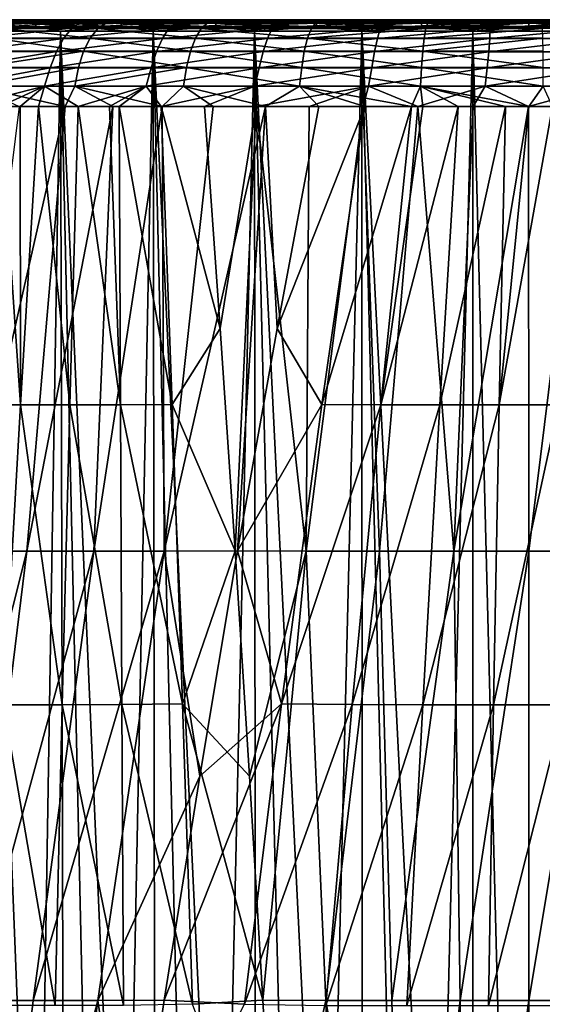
# Model space of a CAD drawing. Header units: metres. Extents: x -109 to 109, y -63 to 140.
# Tile 393 of 480: x 68 to 77, y 2 to 19. Entities that reach past the tile are written whole.
import ezdxf

# ---------------------------------------------------------------- set-up
doc = ezdxf.new("R2010")
doc.units = ezdxf.units.M
doc.layers.add('solid_502308_SW0001', color=7, linetype='CONTINUOUS')

msp = doc.modelspace()

# ---------------------------------------------------------------- linework, layer by layer
at = {"layer": 'solid_502308_SW0001'}
for points in [[(66.583809, 18.588329, -8.592429), (67.90757, 18.588329, -9.916192), (66.816185, 18.603163, -8.965125)], [(67.90757, 18.588329, 9.916192), (66.583809, 18.588329, 8.592429), (66.816154, 18.603163, 8.965094)], [(67.949837, 18.545866, -9.867415), (67.90757, 18.588329, -9.916192), (66.583809, 18.588329, -8.592429)], [(66.632584, 18.545866, -8.550164), (67.949837, 18.545866, -9.867415), (66.583809, 18.588329, -8.592429)], [(66.632584, 18.545866, 8.550164), (66.583809, 18.588329, 8.592429), (67.90757, 18.588329, 9.916192)], [(67.949837, 18.545866, 9.867415), (66.632584, 18.545866, 8.550164), (67.90757, 18.588329, 9.916192)], [(66.816154, 18.603163, 8.965094), (67.077789, 18.603163, 9.669281), (67.827438, 18.603163, 10.346956)], [(68.262962, 18.603163, 10.31022), (66.816154, 18.603163, 8.965094), (67.827438, 18.603163, 10.346956)], [(67.90757, 18.588329, 9.916192), (66.816154, 18.603163, 8.965094), (68.262962, 18.603163, 10.31022)], [(66.816185, 18.603163, -8.965125), (68.262993, 18.603163, -10.310246), (67.541763, 18.603163, -10.091909)], [(67.90757, 18.588329, -9.916192), (68.262993, 18.603163, -10.310246), (66.816185, 18.603163, -8.965125)], [(67.048759, 18.454746, -10.528946), (67.244385, 18.564886, -10.295122), (68.758186, 18.564903, -11.469317)], [(68.591171, 18.454771, -11.727497), (67.048759, 18.454746, -10.528946), (68.758186, 18.564903, -11.469317)], [(67.601196, 18.557966, 10.611369), (67.827438, 18.603163, 10.346956), (67.077789, 18.603163, 9.669281)], [(67.244385, 18.564886, -10.295122), (67.541763, 18.603163, -10.091909), (68.326775, 18.603163, -10.733518)], [(68.758186, 18.564903, -11.469317), (67.244385, 18.564886, -10.295122), (68.326775, 18.603163, -10.733518)], [(68.262993, 18.603163, -10.310246), (68.326775, 18.603163, -10.733518), (67.541763, 18.603163, -10.091909)], [(67.601196, 18.557966, 10.611369), (69.202728, 18.557182, 11.770474), (67.827438, 18.603163, 10.346956)], [(68.262962, 18.603163, 10.31022), (67.827438, 18.603163, 10.346956), (68.625679, 18.603163, 10.966669)], [(69.202728, 18.557182, 11.770474), (68.625679, 18.603163, 10.966669), (67.827438, 18.603163, 10.346956)], [(67.90757, 18.588329, -9.916192), (69.40625, 18.588329, -11.03809), (68.262993, 18.603163, -10.310246)], [(69.40625, 18.588329, 11.03809), (67.90757, 18.588329, 9.916192), (68.262962, 18.603163, 10.31022)], [(69.441147, 18.545866, -10.983794), (69.40625, 18.588329, -11.03809), (67.90757, 18.588329, -9.916192)], [(67.949837, 18.545866, -9.867415), (69.441147, 18.545866, -10.983794), (67.90757, 18.588329, -9.916192)], [(67.949837, 18.545866, 9.867415), (67.90757, 18.588329, 9.916192), (69.40625, 18.588329, 11.03809)], [(69.441147, 18.545866, 10.983794), (67.949837, 18.545866, 9.867415), (69.40625, 18.588329, 11.03809)], [(68.262962, 18.603163, 10.31022), (68.625679, 18.603163, 10.966669), (69.46817, 18.603163, 11.525026)], [(69.893784, 18.603163, 11.423991), (68.262962, 18.603163, 10.31022), (69.46817, 18.603163, 11.525026)], [(69.40625, 18.588329, 11.03809), (68.262962, 18.603163, 10.31022), (69.893784, 18.603163, 11.423991)], [(68.262993, 18.603163, -10.310246), (69.893822, 18.603163, -11.424013), (68.326775, 18.603163, -10.733518)], [(69.40625, 18.588329, -11.03809), (69.893822, 18.603163, -11.424013), (68.262993, 18.603163, -10.310246)], [(69.893822, 18.603163, -11.424013), (69.164215, 18.603163, -11.319198), (68.326775, 18.603163, -10.733518)], [(68.758186, 18.564903, -11.469317), (68.326775, 18.603163, -10.733518), (69.164215, 18.603163, -11.319198)], [(68.591171, 18.454771, -11.727497), (68.758186, 18.564903, -11.469317), (70.406799, 18.564911, -12.419875)], [(70.272804, 18.454781, -12.698579), (68.591171, 18.454771, -11.727497), (70.406799, 18.564911, -12.419875)], [(69.202728, 18.557182, 11.770474), (69.46817, 18.603163, 11.525026), (68.625679, 18.603163, 10.966669)], [(68.758186, 18.564903, -11.469317), (69.164215, 18.603163, -11.319198), (70.045952, 18.603163, -11.8427)], [(70.406799, 18.564911, -12.419875), (68.758186, 18.564903, -11.469317), (70.045952, 18.603163, -11.8427)], [(69.893822, 18.603163, -11.424013), (70.045952, 18.603163, -11.8427), (69.164215, 18.603163, -11.319198)], [(69.202728, 18.557182, 11.770474), (70.953003, 18.556675, 12.689714), (69.46817, 18.603163, 11.525026)], [(69.40625, 18.588329, -11.03809), (71.049339, 18.588329, -11.935284), (69.893822, 18.603163, -11.424013)], [(71.049339, 18.588329, 11.935284), (69.40625, 18.588329, 11.03809), (69.893784, 18.603163, 11.423991)], [(71.076149, 18.545866, -11.876575), (71.049339, 18.588329, -11.935284), (69.40625, 18.588329, -11.03809)], [(69.441147, 18.545866, -10.983794), (71.076149, 18.545866, -11.876575), (69.40625, 18.588329, -11.03809)], [(69.441147, 18.545866, 10.983794), (69.40625, 18.588329, 11.03809), (71.049339, 18.588329, 11.935284)], [(71.076149, 18.545866, 11.876575), (69.441147, 18.545866, 10.983794), (71.049339, 18.588329, 11.935284)], [(69.893784, 18.603163, 11.423991), (69.46817, 18.603163, 11.525026), (70.350281, 18.603163, 12.018908)], [(70.953003, 18.556675, 12.689714), (70.350281, 18.603163, 12.018908), (69.46817, 18.603163, 11.525026)], [(69.893784, 18.603163, 11.423991), (70.350281, 18.603163, 12.018908), (71.26712, 18.603163, 12.445502)], [(71.672501, 18.603163, 12.281901), (69.893784, 18.603163, 11.423991), (71.26712, 18.603163, 12.445502)], [(71.049339, 18.588329, 11.935284), (69.893784, 18.603163, 11.423991), (71.672501, 18.603163, 12.281901)], [(69.893822, 18.603163, -11.424013), (71.672539, 18.603163, -12.281918), (70.045952, 18.603163, -11.8427)], [(71.049339, 18.588329, -11.935284), (71.672539, 18.603163, -12.281918), (69.893822, 18.603163, -11.424013)], [(71.672539, 18.603163, -12.281918), (70.96283, 18.603163, -12.29898), (70.045952, 18.603163, -11.8427)], [(70.406799, 18.564911, -12.419875), (70.045952, 18.603163, -11.8427), (70.96283, 18.603163, -12.29898)], [(70.272804, 18.454781, -12.698579), (70.406799, 18.564911, -12.419875), (72.158401, 18.564911, -13.135589)], [(72.061409, 18.454771, -13.429237), (70.272804, 18.454781, -12.698579), (72.158401, 18.564911, -13.135589)], [(70.953003, 18.556675, 12.689714), (71.26712, 18.603163, 12.445502), (70.350281, 18.603163, 12.018908)], [(70.406799, 18.564911, -12.419875), (70.96283, 18.603163, -12.29898), (71.905968, 18.603163, -12.684161)], [(72.158401, 18.564911, -13.135589), (70.406799, 18.564911, -12.419875), (71.905968, 18.603163, -12.684161)], [(70.953003, 18.556675, 12.689714), (72.816345, 18.556459, 13.350351), (71.26712, 18.603163, 12.445502)], [(71.672539, 18.603163, -12.281918), (71.905968, 18.603163, -12.684161), (70.96283, 18.603163, -12.29898)], [(71.049339, 18.588329, -11.935284), (72.803383, 18.588329, -12.589509), (71.672539, 18.603163, -12.281918)], [(72.803383, 18.588329, 12.589509), (71.049339, 18.588329, 11.935284), (71.672501, 18.603163, 12.281901)], [(72.821571, 18.545866, -12.527583), (72.803383, 18.588329, -12.589509), (71.049339, 18.588329, -11.935284)], [(71.076149, 18.545866, -11.876575), (72.821571, 18.545866, -12.527583), (71.049339, 18.588329, -11.935284)], [(71.076149, 18.545866, 11.876575), (71.049339, 18.588329, 11.935284), (72.803383, 18.588329, 12.589509)], [(72.821571, 18.545866, 12.527583), (71.076149, 18.545866, 11.876575), (72.803383, 18.588329, 12.589509)], [(71.672501, 18.603163, 12.281901), (71.26712, 18.603163, 12.445502), (72.213348, 18.603163, 12.802282)], [(72.816345, 18.556459, 13.350351), (72.213348, 18.603163, 12.802282), (71.26712, 18.603163, 12.445502)], [(71.672501, 18.603163, 12.281901), (72.213348, 18.603163, 12.802282), (73.183281, 18.603163, 13.087152)], [(73.559761, 18.603163, 12.864867), (71.672501, 18.603163, 12.281901), (73.183281, 18.603163, 13.087152)], [(72.803383, 18.588329, 12.589509), (71.672501, 18.603163, 12.281901), (73.559761, 18.603163, 12.864867)], [(71.672539, 18.603163, -12.281918), (73.559799, 18.603163, -12.864878), (71.905968, 18.603163, -12.684161)], [(72.803383, 18.588329, -12.589509), (73.559799, 18.603163, -12.864878), (71.672539, 18.603163, -12.281918)], [(73.559799, 18.603163, -12.864878), (72.868202, 18.603163, -12.995745), (71.905968, 18.603163, -12.684161)], [(72.158401, 18.564911, -13.135589), (71.905968, 18.603163, -12.684161), (72.868202, 18.603163, -12.995745)], [(72.061409, 18.454771, -13.429237), (72.158401, 18.564911, -13.135589), (73.982574, 18.564898, -13.604365)], [(73.925621, 18.454741, -13.907838), (72.061409, 18.454771, -13.429237), (73.982574, 18.564898, -13.604365)], [(72.158401, 18.564911, -13.135589), (72.868202, 18.603163, -12.995745), (73.842888, 18.603163, -13.232217)], [(73.982574, 18.564898, -13.604365), (72.158401, 18.564911, -13.135589), (73.842888, 18.603163, -13.232217)], [(72.816345, 18.556459, 13.350351), (73.183281, 18.603163, 13.087152), (72.213348, 18.603163, 12.802282)], [(72.803383, 18.588329, -12.589509), (74.63269, 18.588329, -12.98745), (73.559799, 18.603163, -12.864878)], [(74.63269, 18.588329, 12.98745), (72.803383, 18.588329, 12.589509), (73.559761, 18.603163, 12.864867)], [(74.641869, 18.545866, -12.923566), (74.63269, 18.588329, -12.98745), (72.803383, 18.588329, -12.589509)], [(72.821571, 18.545866, -12.527583), (74.641869, 18.545866, -12.923566), (72.803383, 18.588329, -12.589509)], [(72.821571, 18.545866, 12.527583), (72.803383, 18.588329, 12.589509), (74.63269, 18.588329, 12.98745)], [(72.816345, 18.556459, 13.350351), (74.754784, 18.556536, 13.738917), (73.183281, 18.603163, 13.087152)], [(74.641869, 18.545866, 12.923566), (72.821571, 18.545866, 12.527583), (74.63269, 18.588329, 12.98745)], [(73.559799, 18.603163, -12.864878), (73.842888, 18.603163, -13.232217), (72.868202, 18.603163, -12.995745)], [(73.559761, 18.603163, 12.864867), (73.183281, 18.603163, 13.087152), (74.171532, 18.603163, 13.298606)], [(74.754784, 18.556536, 13.738917), (74.171532, 18.603163, 13.298606), (73.183281, 18.603163, 13.087152)], [(73.559761, 18.603163, 12.864867), (74.171532, 18.603163, 13.298606), (75.172935, 18.603163, 13.435557)], [(75.512589, 18.603163, 13.159581), (73.559761, 18.603163, 12.864867), (75.172935, 18.603163, 13.435557)], [(74.63269, 18.588329, 12.98745), (73.559761, 18.603163, 12.864867), (75.512589, 18.603163, 13.159581)], [(73.559799, 18.603163, -12.864878), (75.512634, 18.603163, -13.159584), (73.842888, 18.603163, -13.232217)], [(74.63269, 18.588329, -12.98745), (75.512634, 18.603163, -13.159584), (73.559799, 18.603163, -12.864878)], [(75.512634, 18.603163, -13.159584), (74.824471, 18.603163, -13.393541), (73.842888, 18.603163, -13.232217)], [(73.982574, 18.564898, -13.604365), (73.842888, 18.603163, -13.232217), (74.824471, 18.603163, -13.393541)], [(73.925621, 18.454741, -13.907838), (73.982574, 18.564898, -13.604365), (75.848015, 18.564878, -13.817645)], [(75.833069, 18.454697, -14.126729), (73.925621, 18.454741, -13.907838), (75.848015, 18.564878, -13.817645)], [(73.982574, 18.564898, -13.604365), (74.824471, 18.603163, -13.393541), (75.812614, 18.603163, -13.480037)], [(75.848015, 18.564878, -13.817645), (73.982574, 18.564898, -13.604365), (75.812614, 18.603163, -13.480037)], [(74.754784, 18.556536, 13.738917), (75.172935, 18.603163, 13.435557), (74.171532, 18.603163, 13.298606)], [(74.63269, 18.588329, -12.98745), (76.5, 18.588329, -13.121002), (75.512634, 18.603163, -13.159584)], [(76.5, 18.588329, 13.121002), (74.63269, 18.588329, 12.98745), (75.512589, 18.603163, 13.159581)], [(76.5, 18.545866, -13.056461), (76.5, 18.588329, -13.121002), (74.63269, 18.588329, -12.98745)], [(74.641869, 18.545866, -12.923566), (76.5, 18.545866, -13.056461), (74.63269, 18.588329, -12.98745)], [(74.641869, 18.545866, 12.923566), (74.63269, 18.588329, 12.98745), (76.5, 18.588329, 13.121002)], [(76.5, 18.545866, 13.056461), (74.641869, 18.545866, 12.923566), (76.5, 18.588329, 13.121002)], [(74.754784, 18.556536, 13.738917), (76.728806, 18.556904, 13.847492), (75.172935, 18.603163, 13.435557)], [(75.512634, 18.603163, -13.159584), (75.812614, 18.603163, -13.480037), (74.824471, 18.603163, -13.393541)], [(75.512589, 18.603163, 13.159581), (75.172935, 18.603163, 13.435557), (76.182373, 18.603163, 13.497218)], [(76.728806, 18.556904, 13.847492), (76.182373, 18.603163, 13.497218), (75.172935, 18.603163, 13.435557)], [(75.512589, 18.603163, 13.159581), (76.182373, 18.603163, 13.497218), (77.194199, 18.603163, 13.48313)], [(77.487366, 18.603163, 13.159584), (75.512589, 18.603163, 13.159581), (77.194199, 18.603163, 13.48313)], [(76.5, 18.588329, 13.121002), (75.512589, 18.603163, 13.159581), (77.487366, 18.603163, 13.159584)], [(75.512634, 18.603163, -13.159584), (77.487411, 18.603163, -13.159581), (75.812614, 18.603163, -13.480037)], [(76.5, 18.588329, -13.121002), (77.487411, 18.603163, -13.159581), (75.512634, 18.603163, -13.159584)], [(77.487411, 18.603163, -13.159581), (76.807983, 18.603163, -13.491755), (75.812614, 18.603163, -13.480037)], [(75.848015, 18.564878, -13.817645), (75.812614, 18.603163, -13.480037), (76.807983, 18.603163, -13.491755)], [(75.833069, 18.454697, -14.126729), (75.848015, 18.564878, -13.817645), (77.722458, 18.564856, -13.772968)], [(77.750412, 18.454645, -14.083636), (75.833069, 18.454697, -14.126729), (77.722458, 18.564856, -13.772968)], [(77.722458, 18.564856, -13.772968), (75.848015, 18.564878, -13.817645), (76.807983, 18.603163, -13.491755)], [(76.728806, 18.556904, 13.847492), (77.194199, 18.603163, 13.48313), (76.182373, 18.603163, 13.497218)], [(76.5, 18.588329, -13.121002), (78.36731, 18.588329, -12.98745), (77.487411, 18.603163, -13.159581)], [(78.36731, 18.588329, 12.98745), (76.5, 18.588329, 13.121002), (77.487366, 18.603163, 13.159584)], [(78.358131, 18.545866, -12.923566), (78.36731, 18.588329, -12.98745), (76.5, 18.588329, -13.121002)], [(76.5, 18.545866, -13.056461), (78.358131, 18.545866, -12.923566), (76.5, 18.588329, -13.121002)], [(76.5, 18.545866, 13.056461), (76.5, 18.588329, 13.121002), (78.36731, 18.588329, 12.98745)], [(78.358131, 18.545866, 12.923566), (76.5, 18.545866, 13.056461), (78.36731, 18.588329, 12.98745)], [(76.728806, 18.556904, 13.847492), (78.698181, 18.557556, 13.673859), (77.194199, 18.603163, 13.48313)], [(67.978409, 18.482111, -9.83444), (67.949837, 18.545866, -9.867415), (66.632584, 18.545866, -8.550164)], [(66.665558, 18.482111, -8.521591), (67.978409, 18.482111, -9.83444), (66.632584, 18.545866, -8.550164)], [(66.665558, 18.482111, 8.521591), (66.632584, 18.545866, 8.550164), (67.949837, 18.545866, 9.867415)], [(67.978409, 18.482111, 9.83444), (66.665558, 18.482111, 8.521591), (67.949837, 18.545866, 9.867415)], [(67.978409, 18.482111, 9.83444), (66.972801, 18.406652, 8.839946), (66.665558, 18.482111, 8.521591)], [(66.665558, 18.482111, -8.521591), (66.972801, 18.406652, -8.839946), (67.978409, 18.482111, -9.83444)], [(66.882996, 18.28059, -10.728539), (67.048759, 18.454746, -10.528946), (68.591171, 18.454771, -11.727497)], [(68.449387, 18.280617, -11.949343), (66.882996, 18.28059, -10.728539), (68.591171, 18.454771, -11.727497)], [(67.978409, 18.482111, 9.83444), (68.396744, 18.406652, 10.161165), (66.972801, 18.406652, 8.839946)], [(67.978409, 18.482111, -9.83444), (66.972801, 18.406652, -8.839946), (68.396744, 18.406652, -10.161165)], [(67.777061, -19.434383, 8.72294), (66.972801, 18.406652, 8.839946), (68.396744, 18.406652, 10.161165)], [(67.777061, -19.434383, 8.72294), (67.119553, -19.434383, 8.011657), (66.972801, 18.406652, 8.839946)], [(68.488342, -19.434383, -9.380445), (68.396744, 18.406652, -10.161165), (66.972801, 18.406652, -8.839946)], [(67.777061, -19.434383, -8.72294), (68.488342, -19.434383, -9.380445), (66.972801, 18.406652, -8.839946)], [(67.119553, -19.434383, -8.011657), (67.777061, -19.434383, -8.72294), (66.972801, 18.406652, -8.839946)], [(67.241684, 18.285643, 11.030083), (68.9086, 18.284838, 12.237332), (67.406464, 18.453659, 10.838392)], [(67.406464, 18.453659, 10.838392), (69.043442, 18.452869, 12.023545), (67.601196, 18.557966, 10.611369)], [(68.9086, 18.284838, 12.237332), (69.043442, 18.452869, 12.023545), (67.406464, 18.453659, 10.838392)], [(69.043442, 18.452869, 12.023545), (69.202728, 18.557182, 11.770474), (67.601196, 18.557966, 10.611369)], [(68.488342, -19.434383, 9.380445), (67.777061, -19.434383, 8.72294), (68.396744, 18.406652, 10.161165)], [(69.464729, 18.482111, -10.947089), (69.441147, 18.545866, -10.983794), (67.949837, 18.545866, -9.867415)], [(67.978409, 18.482111, -9.83444), (69.464729, 18.482111, -10.947089), (67.949837, 18.545866, -9.867415)], [(67.978409, 18.482111, 9.83444), (67.949837, 18.545866, 9.867415), (69.441147, 18.545866, 10.983794)], [(69.464729, 18.482111, 10.947089), (67.978409, 18.482111, 9.83444), (69.441147, 18.545866, 10.983794)], [(69.464729, 18.482111, 10.947089), (68.396744, 18.406652, 10.161165), (67.978409, 18.482111, 9.83444)], [(67.978409, 18.482111, -9.83444), (68.396744, 18.406652, -10.161165), (69.464729, 18.482111, -10.947089)], [(69.464729, 18.482111, 10.947089), (70.001694, 18.406652, 11.255402), (68.396744, 18.406652, 10.161165)], [(69.464729, 18.482111, -10.947089), (68.396744, 18.406652, -10.161165), (70.001694, 18.406652, -11.255402)], [(69.249023, -19.434383, 9.980115), (68.396744, 18.406652, 10.161165), (70.001694, 18.406652, 11.255402)], [(69.249023, -19.434383, 9.980115), (68.488342, -19.434383, 9.380445), (68.396744, 18.406652, 10.161165)], [(70.054405, -19.434383, -10.518255), (70.001694, 18.406652, -11.255402), (68.396744, 18.406652, -10.161165)], [(69.249023, -19.434383, -9.980115), (70.054405, -19.434383, -10.518255), (68.396744, 18.406652, -10.161165)], [(68.488342, -19.434383, -9.380445), (69.249023, -19.434383, -9.980115), (68.396744, 18.406652, -10.161165)], [(68.449387, 18.280617, -11.949343), (68.591171, 18.454771, -11.727497), (70.272804, 18.454781, -12.698579)], [(70.159081, 18.280624, -12.939363), (68.449387, 18.280617, -11.949343), (70.272804, 18.454781, -12.698579)], [(68.9086, 18.284838, 12.237332), (70.730606, 18.284325, 13.194608), (69.043442, 18.452869, 12.023545)], [(69.043442, 18.452869, 12.023545), (70.832588, 18.452366, 12.963351), (69.202728, 18.557182, 11.770474)], [(70.730606, 18.284325, 13.194608), (70.832588, 18.452366, 12.963351), (69.043442, 18.452869, 12.023545)], [(70.832588, 18.452366, 12.963351), (70.953003, 18.556675, 12.689714), (69.202728, 18.557182, 11.770474)], [(70.054405, -19.434383, 10.518255), (69.249023, -19.434383, 9.980115), (70.001694, 18.406652, 11.255402)], [(71.094276, 18.482111, -11.836886), (71.076149, 18.545866, -11.876575), (69.441147, 18.545866, -10.983794)], [(69.464729, 18.482111, -10.947089), (71.094276, 18.482111, -11.836886), (69.441147, 18.545866, -10.983794)], [(69.464729, 18.482111, 10.947089), (69.441147, 18.545866, 10.983794), (71.076149, 18.545866, 11.876575)], [(71.094276, 18.482111, 11.836886), (69.464729, 18.482111, 10.947089), (71.076149, 18.545866, 11.876575)], [(71.094276, 18.482111, 11.836886), (70.001694, 18.406652, 11.255402), (69.464729, 18.482111, 10.947089)], [(69.464729, 18.482111, -10.947089), (70.001694, 18.406652, -11.255402), (71.094276, 18.482111, -11.836886)], [(71.094276, 18.482111, 11.836886), (71.751801, 18.406652, 12.098211), (70.001694, 18.406652, 11.255402)], [(71.094276, 18.482111, -11.836886), (70.001694, 18.406652, -11.255402), (71.751801, 18.406652, -12.098211)], [(70.899529, -19.434383, 10.991547), (70.001694, 18.406652, 11.255402), (71.751801, 18.406652, 12.098211)], [(70.899529, -19.434383, 10.991547), (70.054405, -19.434383, 10.518255), (70.001694, 18.406652, 11.255402)], [(71.779175, -19.434383, -11.397071), (71.751801, 18.406652, -12.098211), (70.001694, 18.406652, -11.255402)], [(70.899529, -19.434383, -10.991547), (71.779175, -19.434383, -11.397071), (70.001694, 18.406652, -11.255402)], [(70.054405, -19.434383, -10.518255), (70.899529, -19.434383, -10.991547), (70.001694, 18.406652, -11.255402)], [(70.159081, 18.280624, -12.939363), (70.272804, 18.454781, -12.698579), (72.061409, 18.454771, -13.429237)], [(71.979538, 18.280602, -13.683984), (70.159081, 18.280624, -12.939363), (72.061409, 18.454771, -13.429237)], [(70.730606, 18.284325, 13.194608), (72.670471, 18.284113, 13.882354), (70.832588, 18.452366, 12.963351)], [(70.832588, 18.452366, 12.963351), (72.737396, 18.452156, 13.638634), (70.953003, 18.556675, 12.689714)], [(72.670471, 18.284113, 13.882354), (72.737396, 18.452156, 13.638634), (70.832588, 18.452366, 12.963351)], [(71.779175, -19.434383, 11.397071), (70.899529, -19.434383, 10.991547), (71.751801, 18.406652, 12.098211)], [(72.737396, 18.452156, 13.638634), (72.816345, 18.556459, 13.350351), (70.953003, 18.556675, 12.689714)], [(72.833862, 18.482111, -12.485719), (72.821571, 18.545866, -12.527583), (71.076149, 18.545866, -11.876575)], [(71.094276, 18.482111, -11.836886), (72.833862, 18.482111, -12.485719), (71.076149, 18.545866, -11.876575)], [(71.094276, 18.482111, 11.836886), (71.076149, 18.545866, 11.876575), (72.821571, 18.545866, 12.527583)], [(72.833862, 18.482111, 12.485719), (71.094276, 18.482111, 11.836886), (72.821571, 18.545866, 12.527583)], [(72.833862, 18.482111, 12.485719), (71.751801, 18.406652, 12.098211), (71.094276, 18.482111, 11.836886)], [(71.094276, 18.482111, -11.836886), (71.751801, 18.406652, -12.098211), (72.833862, 18.482111, -12.485719)], [(72.833862, 18.482111, 12.485719), (73.607979, 18.406652, 12.670766), (71.751801, 18.406652, 12.098211)], [(72.833862, 18.482111, -12.485719), (71.751801, 18.406652, -12.098211), (73.607979, 18.406652, -12.670766)], [(72.687935, -19.434383, 11.732329), (71.751801, 18.406652, 12.098211), (73.607979, 18.406652, 12.670766)], [(72.687935, -19.434383, 11.732329), (71.779175, -19.434383, 11.397071), (71.751801, 18.406652, 12.098211)], [(73.620193, -19.434383, -11.995254), (73.607979, 18.406652, -12.670766), (71.751801, 18.406652, -12.098211)], [(72.687935, -19.434383, -11.732329), (73.620193, -19.434383, -11.995254), (71.751801, 18.406652, -12.098211)], [(71.779175, -19.434383, -11.397071), (72.687935, -19.434383, -11.732329), (71.751801, 18.406652, -12.098211)], [(71.979538, 18.280602, -13.683984), (72.061409, 18.454771, -13.429237), (73.925621, 18.454741, -13.907838)], [(73.878487, 18.280552, -14.172035), (71.979538, 18.280602, -13.683984), (73.925621, 18.454741, -13.907838)], [(72.670471, 18.284113, 13.882354), (74.718979, 18.45225, 14.035611), (72.737396, 18.452156, 13.638634)], [(72.670471, 18.284113, 13.882354), (74.688568, 18.284206, 14.286521), (74.718979, 18.45225, 14.035611)], [(73.620193, -19.434383, 11.995254), (72.687935, -19.434383, 11.732329), (73.607979, 18.406652, 12.670766)], [(72.737396, 18.452156, 13.638634), (74.754784, 18.556536, 13.738917), (72.816345, 18.556459, 13.350351)], [(72.737396, 18.452156, 13.638634), (74.718979, 18.45225, 14.035611), (74.754784, 18.556536, 13.738917)], [(74.648079, 18.482111, -12.880378), (74.641869, 18.545866, -12.923566), (72.821571, 18.545866, -12.527583)], [(72.833862, 18.482111, -12.485719), (74.648079, 18.482111, -12.880378), (72.821571, 18.545866, -12.527583)], [(72.833862, 18.482111, 12.485719), (72.821571, 18.545866, 12.527583), (74.641869, 18.545866, 12.923566)], [(74.648079, 18.482111, 12.880378), (72.833862, 18.482111, 12.485719), (74.641869, 18.545866, 12.923566)], [(74.648079, 18.482111, 12.880378), (73.607979, 18.406652, 12.670766), (72.833862, 18.482111, 12.485719)], [(72.833862, 18.482111, -12.485719), (73.607979, 18.406652, -12.670766), (74.648079, 18.482111, -12.880378)], [(74.648079, 18.482111, 12.880378), (75.528763, 18.406652, 12.960278), (73.607979, 18.406652, 12.670766)], [(74.648079, 18.482111, -12.880378), (73.607979, 18.406652, -12.670766), (75.528763, 18.406652, -12.960278)], [(74.570206, -19.434383, 12.184223), (73.607979, 18.406652, 12.670766), (75.528763, 18.406652, 12.960278)], [(74.570206, -19.434383, 12.184223), (73.620193, -19.434383, 11.995254), (73.607979, 18.406652, 12.670766)], [(75.53212, -19.434383, -12.298073), (75.528763, 18.406652, -12.960278), (73.607979, 18.406652, -12.670766)], [(74.570206, -19.434383, -12.184223), (75.53212, -19.434383, -12.298073), (73.607979, 18.406652, -12.670766)], [(73.620193, -19.434383, -11.995254), (74.570206, -19.434383, -12.184223), (73.607979, 18.406652, -12.670766)], [(73.878487, 18.280552, -14.172035), (73.925621, 18.454741, -13.907838), (75.833069, 18.454697, -14.126729)], [(75.822571, 18.280481, -14.396778), (73.878487, 18.280552, -14.172035), (75.833069, 18.454697, -14.126729)], [(75.53212, -19.434383, 12.298073), (74.570206, -19.434383, 12.184223), (75.528763, 18.406652, 12.960278)], [(76.5, 18.482111, -13.01283), (76.5, 18.545866, -13.056461), (74.641869, 18.545866, -12.923566)], [(74.648079, 18.482111, -12.880378), (76.5, 18.482111, -13.01283), (74.641869, 18.545866, -12.923566)], [(74.648079, 18.482111, 12.880378), (74.641869, 18.545866, 12.923566), (76.5, 18.545866, 13.056461)], [(76.5, 18.482111, 13.01283), (74.648079, 18.482111, 12.880378), (76.5, 18.545866, 13.056461)], [(76.5, 18.482111, 13.01283), (75.528763, 18.406652, 12.960278), (74.648079, 18.482111, 12.880378)], [(74.648079, 18.482111, -12.880378), (75.528763, 18.406652, -12.960278), (76.5, 18.482111, -13.01283)], [(74.688568, 18.284206, 14.286521), (76.736916, 18.452639, 14.146181), (74.718979, 18.45225, 14.035611)], [(74.688568, 18.284206, 14.286521), (76.743668, 18.284603, 14.39885), (76.736916, 18.452639, 14.146181)], [(74.718979, 18.45225, 14.035611), (76.728806, 18.556904, 13.847492), (74.754784, 18.556536, 13.738917)], [(74.718979, 18.45225, 14.035611), (76.736916, 18.452639, 14.146181), (76.728806, 18.556904, 13.847492)], [(76.5, 18.482111, 13.01283), (77.471237, 18.406652, 12.960278), (75.528763, 18.406652, 12.960278)], [(76.5, 18.482111, -13.01283), (75.528763, 18.406652, -12.960278), (77.471237, 18.406652, -12.960278)], [(76.5, -19.434383, 12.336101), (75.528763, 18.406652, 12.960278), (77.471237, 18.406652, 12.960278)], [(76.5, -19.434383, 12.336101), (75.53212, -19.434383, 12.298073), (75.528763, 18.406652, 12.960278)], [(76.5, -19.434383, -12.336101), (77.471237, 18.406652, -12.960278), (75.528763, 18.406652, -12.960278)], [(75.53212, -19.434383, -12.298073), (76.5, -19.434383, -12.336101), (75.528763, 18.406652, -12.960278)], [(75.822571, 18.280481, -14.396778), (75.833069, 18.454697, -14.126729), (77.750412, 18.454645, -14.083636)], [(77.777466, 18.280401, -14.35612), (75.822571, 18.280481, -14.396778), (77.750412, 18.454645, -14.083636)], [(78.351921, 18.482111, -12.880378), (78.358131, 18.545866, -12.923566), (76.5, 18.545866, -13.056461)], [(76.5, 18.482111, -13.01283), (78.351921, 18.482111, -12.880378), (76.5, 18.545866, -13.056461)], [(76.5, 18.482111, 13.01283), (76.5, 18.545866, 13.056461), (78.358131, 18.545866, 12.923566)], [(78.351921, 18.482111, 12.880378), (76.5, 18.482111, 13.01283), (78.358131, 18.545866, 12.923566)], [(78.351921, 18.482111, 12.880378), (77.471237, 18.406652, 12.960278), (76.5, 18.482111, 13.01283)], [(76.5, 18.482111, -13.01283), (77.471237, 18.406652, -12.960278), (78.351921, 18.482111, -12.880378)], [(77.46788, -19.434383, 12.298073), (76.5, -19.434383, 12.336101), (77.471237, 18.406652, 12.960278)], [(76.5, -19.434383, -12.336101), (77.46788, -19.434383, -12.298073), (77.471237, 18.406652, -12.960278)], [(76.736916, 18.452639, 14.146181), (78.698181, 18.557556, 13.673859), (76.728806, 18.556904, 13.847492)], [(66.741905, 18.050264, -10.88889), (66.882996, 18.28059, -10.728539), (68.449387, 18.280617, -11.949343)], [(68.326668, 18.050293, -12.127589), (66.741905, 18.050264, -10.88889), (68.449387, 18.280617, -11.949343)], [(67.106003, 18.059288, 11.188848), (68.797455, 18.05847, 12.414126), (67.241684, 18.285643, 11.030083)], [(68.797455, 18.05847, 12.414126), (68.9086, 18.284838, 12.237332), (67.241684, 18.285643, 11.030083)], [(68.326668, 18.050293, -12.127589), (68.449387, 18.280617, -11.949343), (70.159081, 18.280624, -12.939363)], [(70.058487, 18.050295, -13.13313), (68.326668, 18.050293, -12.127589), (70.159081, 18.280624, -12.939363)], [(68.797455, 18.05847, 12.414126), (70.646355, 18.057949, 13.385676), (68.9086, 18.284838, 12.237332)], [(70.646355, 18.057949, 13.385676), (70.730606, 18.284325, 13.194608), (68.9086, 18.284838, 12.237332)], [(70.058487, 18.050295, -13.13313), (70.159081, 18.280624, -12.939363), (71.979538, 18.280602, -13.683984)], [(71.904617, 18.050261, -13.889198), (70.058487, 18.050295, -13.13313), (71.979538, 18.280602, -13.683984)], [(70.646355, 18.057949, 13.385676), (72.614906, 18.057734, 14.083639), (70.730606, 18.284325, 13.194608)], [(72.614906, 18.057734, 14.083639), (72.670471, 18.284113, 13.882354), (70.730606, 18.284325, 13.194608)], [(71.904617, 18.050261, -13.889198), (71.979538, 18.280602, -13.683984), (73.878487, 18.280552, -14.172035)], [(73.832016, 18.05019, -14.38509), (71.904617, 18.050261, -13.889198), (73.878487, 18.280552, -14.172035)], [(72.614906, 18.057734, 14.083639), (74.662865, 18.057829, 14.493749), (72.670471, 18.284113, 13.882354)], [(74.662865, 18.057829, 14.493749), (74.688568, 18.284206, 14.286521), (72.670471, 18.284113, 13.882354)], [(73.832016, 18.05019, -14.38509), (73.878487, 18.280552, -14.172035), (75.822571, 18.280481, -14.396778)], [(75.806473, 18.050097, -14.614968), (73.832016, 18.05019, -14.38509), (75.822571, 18.280481, -14.396778)], [(74.662865, 18.057829, 14.493749), (76.743668, 18.284603, 14.39885), (74.688568, 18.284206, 14.286521)], [(74.662865, 18.057829, 14.493749), (76.748375, 18.058233, 14.607622), (76.743668, 18.284603, 14.39885)], [(75.806473, 18.050097, -14.614968), (75.822571, 18.280481, -14.396778), (77.777466, 18.280401, -14.35612)], [(77.79274, 18.049994, -14.5769), (75.806473, 18.050097, -14.614968), (77.777466, 18.280401, -14.35612)], [(66.998222, 17.779821, 11.317679), (68.797455, 18.05847, 12.414126), (67.106003, 18.059288, 11.188848)], [(66.998222, 17.779821, 11.317679), (68.708946, 17.778996, 12.556868), (68.797455, 18.05847, 12.414126)], [(68.708946, 17.778996, 12.556868), (70.578888, 17.778469, 13.539474), (68.797455, 18.05847, 12.414126)], [(70.578888, 17.778469, 13.539474), (70.646355, 18.057949, 13.385676), (68.797455, 18.05847, 12.414126)], [(70.578888, 17.778469, 13.539474), (72.569824, 17.778252, 14.245417), (70.646355, 18.057949, 13.385676)], [(72.569824, 17.778252, 14.245417), (72.614906, 18.057734, 14.083639), (70.646355, 18.057949, 13.385676)], [(72.569824, 17.778252, 14.245417), (74.641075, 17.778347, 14.660273), (72.614906, 18.057734, 14.083639)], [(74.641075, 17.778347, 14.660273), (74.662865, 18.057829, 14.493749), (72.614906, 18.057734, 14.083639)], [(74.641075, 17.778347, 14.660273), (76.750313, 17.778755, 14.775564), (74.662865, 18.057829, 14.493749)], [(76.750313, 17.778755, 14.775564), (76.748375, 18.058233, 14.607622), (74.662865, 18.057829, 14.493749)], [(66.620926, 17.771629, -11.007102), (66.741905, 18.050264, -10.88889), (68.326668, 18.050293, -12.127589)], [(68.218201, 17.771658, -12.259042), (66.620926, 17.771629, -11.007102), (68.326668, 18.050293, -12.127589)], [(68.218201, 17.771658, -12.259042), (68.326668, 18.050293, -12.127589), (70.058487, 18.050295, -13.13313)], [(69.966019, 17.771662, -13.276481), (68.218201, 17.771658, -12.259042), (70.058487, 18.050295, -13.13313)], [(69.966019, 17.771662, -13.276481), (70.058487, 18.050295, -13.13313), (71.904617, 18.050261, -13.889198)], [(71.831535, 17.771622, -14.041334), (69.966019, 17.771662, -13.276481), (71.904617, 18.050261, -13.889198)], [(71.831535, 17.771622, -14.041334), (71.904617, 18.050261, -13.889198), (73.832016, 18.05019, -14.38509)], [(73.781059, 17.771542, -14.543363), (71.831535, 17.771622, -14.041334), (73.832016, 18.05019, -14.38509)], [(73.781059, 17.771542, -14.543363), (73.832016, 18.05019, -14.38509), (75.806473, 18.050097, -14.614968)], [(75.779617, 17.771435, -14.777605), (73.781059, 17.771542, -14.543363), (75.806473, 18.050097, -14.614968)], [(75.779617, 17.771435, -14.777605), (75.806473, 18.050097, -14.614968), (77.79274, 18.049994, -14.5769)], [(77.791168, 17.771318, -14.742243), (75.779617, 17.771435, -14.777605), (77.79274, 18.049994, -14.5769)], [(68.218201, 17.771658, -12.259042), (68.120522, 17.452595, -12.344537), (66.51606, 17.452543, -11.082386)], [(68.218201, 17.771658, -12.259042), (66.51606, 17.452543, -11.082386), (66.620926, 17.771629, -11.007102)], [(66.917076, 17.452475, 11.4195), (68.708946, 17.778996, 12.556868), (66.998222, 17.779821, 11.317679)], [(66.917076, 17.452475, 11.4195), (68.641991, 17.451643, 12.668477), (68.708946, 17.778996, 12.556868)], [(69.966019, 17.771662, -13.276481), (69.878868, 17.452616, -13.37166), (68.120522, 17.452595, -12.344537)], [(69.966019, 17.771662, -13.276481), (68.120522, 17.452595, -12.344537), (68.218201, 17.771658, -12.259042)], [(68.641991, 17.451643, 12.668477), (70.578888, 17.778469, 13.539474), (68.708946, 17.778996, 12.556868)], [(68.641991, 17.451643, 12.668477), (70.527275, 17.451111, 13.658929), (70.578888, 17.778469, 13.539474)], [(71.831535, 17.771622, -14.041334), (69.878868, 17.452616, -13.37166), (69.966019, 17.771662, -13.276481)], [(71.831535, 17.771622, -14.041334), (71.758255, 17.452587, -14.14388), (69.878868, 17.452616, -13.37166)], [(70.527275, 17.451111, 13.658929), (72.534447, 17.450891, 14.370641), (70.578888, 17.778469, 13.539474)], [(72.534447, 17.450891, 14.370641), (72.569824, 17.778252, 14.245417), (70.578888, 17.778469, 13.539474)], [(73.781059, 17.771542, -14.543363), (71.758255, 17.452587, -14.14388), (71.831535, 17.771622, -14.041334)], [(73.781059, 17.771542, -14.543363), (73.724426, 17.452513, -14.651384), (71.758255, 17.452587, -14.14388)], [(72.534447, 17.450891, 14.370641), (74.622551, 17.450987, 14.789091), (72.569824, 17.778252, 14.245417)], [(74.622551, 17.450987, 14.789091), (74.641075, 17.778347, 14.660273), (72.569824, 17.778252, 14.245417)], [(75.779617, 17.771435, -14.777605), (73.724426, 17.452513, -14.651384), (73.781059, 17.771542, -14.543363)], [(75.779617, 17.771435, -14.777605), (75.741737, 17.452408, -14.890049), (73.724426, 17.452513, -14.651384)], [(74.622551, 17.450987, 14.789091), (76.748978, 17.451399, 14.905739), (74.641075, 17.778347, 14.660273)], [(76.748978, 17.451399, 14.905739), (76.750313, 17.778755, 14.775564), (74.641075, 17.778347, 14.660273)], [(77.791168, 17.771318, -14.742243), (75.741737, 17.452408, -14.890049), (75.779617, 17.771435, -14.777605)], [(77.791168, 17.771318, -14.742243), (77.773407, 17.452295, -14.858129), (75.741737, 17.452408, -14.890049)], [(66.51606, 17.452543, -11.082386), (68.120522, 17.452595, -12.344537), (66.720886, 17.103163, -11.374054)], [(68.120522, 17.452595, -12.344537), (67.354408, 17.103163, -11.889407), (66.720886, 17.103163, -11.374054)], [(66.917076, 17.452475, 11.4195), (67.683891, 17.102385, 12.134323), (68.476288, 17.102396, 12.672164)], [(66.917076, 17.452475, 11.4195), (68.476288, 17.102396, 12.672164), (68.641991, 17.451643, 12.668477)], [(68.120522, 17.452595, -12.344537), (67.697044, 17.103163, -12.145275), (67.354408, 17.103163, -11.889407)], [(68.120522, 17.452595, -12.344537), (68.015152, 17.103163, -12.369607), (67.697044, 17.103163, -12.145275)], [(68.120522, 17.452595, -12.344537), (68.701309, 17.103163, -12.813295), (68.015152, 17.103163, -12.369607)], [(68.120522, 17.452595, -12.344537), (69.878868, 17.452616, -13.37166), (68.701309, 17.103163, -12.813295)], [(68.641991, 17.451643, 12.668477), (68.476288, 17.102396, 12.672164), (69.301506, 17.102451, 13.158403)], [(68.641991, 17.451643, 12.668477), (69.301506, 17.102451, 13.158403), (70.156311, 17.102541, 13.591096)], [(68.641991, 17.451643, 12.668477), (70.156311, 17.102541, 13.591096), (70.527275, 17.451111, 13.658929)], [(69.878868, 17.452616, -13.37166), (69.242165, 17.103163, -13.12721), (68.701309, 17.103163, -12.813295)], [(69.878868, 17.452616, -13.37166), (69.409859, 17.103163, -13.218532), (69.242165, 17.103163, -13.12721)], [(69.878868, 17.452616, -13.37166), (70.140526, 17.103163, -13.585161), (69.409859, 17.103163, -13.218532)], [(69.878868, 17.452616, -13.37166), (71.758255, 17.452587, -14.14388), (70.140526, 17.103163, -13.585161)], [(71.758255, 17.452587, -14.14388), (70.887619, 17.103119, -13.910478), (70.140526, 17.103163, -13.585161)], [(70.527275, 17.451111, 13.658929), (70.156311, 17.102541, 13.591096), (71.037376, 17.102646, 13.968491)], [(70.527275, 17.451111, 13.658929), (71.037376, 17.102646, 13.968491), (71.941231, 17.102751, 14.289011)], [(70.527275, 17.451111, 13.658929), (71.941231, 17.102751, 14.289011), (72.534447, 17.450891, 14.370641)], [(71.758255, 17.452587, -14.14388), (71.783707, 17.103493, -14.233497), (70.887619, 17.103119, -13.910478)], [(71.758255, 17.452587, -14.14388), (73.724426, 17.452513, -14.651384), (71.783707, 17.103493, -14.233497)], [(73.724426, 17.452513, -14.651384), (72.700058, 17.103477, -14.500122), (71.783707, 17.103493, -14.233497)], [(72.534447, 17.450891, 14.370641), (71.941231, 17.102751, 14.289011), (72.864128, 17.103086, 14.552691)], [(72.534447, 17.450891, 14.370641), (74.466835, 17.10288, 14.860192), (74.622551, 17.450987, 14.789091)], [(72.534447, 17.450891, 14.370641), (72.864128, 17.103086, 14.552691), (73.660774, 17.102875, 14.727426)], [(72.534447, 17.450891, 14.370641), (73.660774, 17.102875, 14.727426), (74.466835, 17.10288, 14.860192)], [(73.724426, 17.452513, -14.651384), (73.633286, 17.103451, -14.708406), (72.700058, 17.103477, -14.500122)], [(73.724426, 17.452513, -14.651384), (74.579277, 17.103418, -14.857938), (73.633286, 17.103451, -14.708406)], [(73.724426, 17.452513, -14.651384), (75.741737, 17.452408, -14.890049), (74.579277, 17.103418, -14.857938)], [(74.622551, 17.450987, 14.789091), (74.466835, 17.10288, 14.860192), (74.667938, 17.10288, 14.886332)], [(75.741737, 17.452408, -14.890049), (75.533951, 17.103378, -14.948435), (74.579277, 17.103418, -14.857938)], [(74.622551, 17.450987, 14.789091), (76.499954, 17.102903, 14.998748), (76.748978, 17.451399, 14.905739)], [(74.622551, 17.450987, 14.789091), (74.667938, 17.10288, 14.886332), (75.278816, 17.102884, 14.948877)], [(74.622551, 17.450987, 14.789091), (75.278816, 17.102884, 14.948877), (76.094421, 17.102896, 14.993237)], [(74.622551, 17.450987, 14.789091), (76.094421, 17.102896, 14.993237), (76.499954, 17.102903, 14.998748)], [(75.741737, 17.452408, -14.890049), (76.49324, 17.103336, -14.979572), (75.533951, 17.103378, -14.948435)], [(75.741737, 17.452408, -14.890049), (77.773407, 17.452295, -14.858129), (76.49324, 17.103336, -14.979572)], [(77.773407, 17.452295, -14.858129), (77.453003, 17.103294, -14.950926), (76.49324, 17.103336, -14.979572)], [(76.748978, 17.451399, 14.905739), (76.499954, 17.102903, 14.998748), (76.91124, 17.102907, 14.993139)], [(66.722153, 9.412971, 13.458109), (68.476288, 17.102396, 12.672164), (67.683891, 17.102385, 12.134323)], [(66.722153, 9.412971, 13.458109), (67.811821, 9.413015, 14.167454), (68.476288, 17.102396, 12.672164)], [(66.869926, 11.94093, -12.373609), (67.354408, 17.103163, -11.889407), (67.702126, 11.940928, -12.978422)], [(67.354408, 17.103163, -11.889407), (67.697044, 17.103163, -12.145275), (67.702126, 11.940928, -12.978422)], [(67.697044, 17.103163, -12.145275), (68.015152, 17.103163, -12.369607), (67.702126, 11.940928, -12.978422)], [(67.702126, 11.940928, -12.978422), (68.015152, 17.103163, -12.369607), (68.558113, 11.941375, -13.548239)], [(67.811821, 9.413015, 14.167454), (69.301506, 17.102451, 13.158403), (68.476288, 17.102396, 12.672164)], [(67.811821, 9.413015, 14.167454), (68.97094, 9.41315, 14.762586), (69.301506, 17.102451, 13.158403)], [(68.015152, 17.103163, -12.369607), (68.701309, 17.103163, -12.813295), (68.558113, 11.941375, -13.548239)], [(68.558113, 11.941375, -13.548239), (68.701309, 17.103163, -12.813295), (69.435196, 11.94333, -14.084888)], [(68.701309, 17.103163, -12.813295), (69.242165, 17.103163, -13.12721), (69.435196, 11.94333, -14.084888)], [(68.97094, 9.41315, 14.762586), (70.156311, 17.102541, 13.591096), (69.301506, 17.102451, 13.158403)], [(68.97094, 9.41315, 14.762586), (70.190285, 9.413381, 15.23682), (70.156311, 17.102541, 13.591096)], [(69.242165, 17.103163, -13.12721), (69.409859, 17.103163, -13.218532), (69.435196, 11.94333, -14.084888)], [(70.330132, 11.949047, -14.590576), (69.435196, 11.94333, -14.084888), (69.409859, 17.103163, -13.218532)], [(70.330132, 11.949047, -14.590576), (69.409859, 17.103163, -13.218532), (70.140526, 17.103163, -13.585161)], [(70.140526, 17.103163, -13.585161), (70.887619, 17.103119, -13.910478), (71.1604, 13.264544, -14.76091)], [(70.330132, 11.949047, -14.590576), (70.140526, 17.103163, -13.585161), (71.1604, 13.264544, -14.76091)], [(70.190285, 9.413381, 15.23682), (71.037376, 17.102646, 13.968491), (70.156311, 17.102541, 13.591096)], [(70.190285, 9.413381, 15.23682), (71.941231, 17.102751, 14.289011), (71.037376, 17.102646, 13.968491)], [(70.190285, 9.413381, 15.23682), (71.45932, 9.414251, 15.582264), (71.941231, 17.102751, 14.289011)], [(71.1604, 13.264544, -14.76091), (70.887619, 17.103119, -13.910478), (71.783707, 17.103493, -14.233497)], [(71.418968, 9.414273, -15.569144), (71.1604, 13.264544, -14.76091), (71.783707, 17.103493, -14.233497)], [(72.648705, 9.413401, -16.035597), (71.418968, 9.414273, -15.569144), (71.783707, 17.103493, -14.233497)], [(71.45932, 9.414251, 15.582264), (72.14357, 13.264519, 15.080371), (71.941231, 17.102751, 14.289011)], [(72.648705, 9.413401, -16.035597), (71.783707, 17.103493, -14.233497), (72.700058, 17.103477, -14.500122)], [(72.14357, 13.264519, 15.080371), (72.864128, 17.103086, 14.552691), (71.941231, 17.102751, 14.289011)], [(73.660774, 17.102875, 14.727426), (72.864128, 17.103086, 14.552691), (72.14357, 13.264519, 15.080371)], [(72.91539, 11.949048, 15.430579), (73.660774, 17.102875, 14.727426), (72.14357, 13.264519, 15.080371)], [(72.648705, 9.413401, -16.035597), (72.700058, 17.103477, -14.500122), (73.633286, 17.103451, -14.708406)], [(73.91394, 9.413169, -16.368656), (72.648705, 9.413401, -16.035597), (73.633286, 17.103451, -14.708406)], [(74.466835, 17.10288, 14.860192), (73.660774, 17.102875, 14.727426), (72.91539, 11.949048, 15.430579)], [(73.93663, 11.94333, 15.547497), (74.466835, 17.10288, 14.860192), (72.91539, 11.949048, 15.430579)], [(73.91394, 9.413169, -16.368656), (73.633286, 17.103451, -14.708406), (74.579277, 17.103418, -14.857938)], [(75.20153, 9.413034, -16.568447), (73.91394, 9.413169, -16.368656), (74.579277, 17.103418, -14.857938)], [(75.278816, 17.102884, 14.948877), (74.667938, 17.10288, 14.886332), (73.93663, 11.94333, 15.547497)], [(74.961632, 11.941375, 15.628876), (75.278816, 17.102884, 14.948877), (73.93663, 11.94333, 15.547497)], [(74.667938, 17.10288, 14.886332), (74.466835, 17.10288, 14.860192), (73.93663, 11.94333, 15.547497)], [(75.20153, 9.413034, -16.568447), (74.579277, 17.103418, -14.857938), (75.533951, 17.103378, -14.948435)], [(76.094421, 17.102896, 14.993237), (75.278816, 17.102884, 14.948877), (74.961632, 11.941375, 15.628876)], [(75.989059, 11.940928, 15.671022), (76.094421, 17.102896, 14.993237), (74.961632, 11.941375, 15.628876)], [(75.20153, 9.413034, -16.568447), (75.533951, 17.103378, -14.948435), (76.49324, 17.103336, -14.979572)], [(76.500061, 9.41299, -16.635025), (75.20153, 9.413034, -16.568447), (76.49324, 17.103336, -14.979572)], [(76.91124, 17.102907, 14.993139), (76.499954, 17.102903, 14.998748), (75.989059, 11.940928, 15.671022)], [(77.017815, 11.94093, 15.670877), (76.91124, 17.102907, 14.993139), (75.989059, 11.940928, 15.671022)], [(76.499954, 17.102903, 14.998748), (76.094421, 17.102896, 14.993237), (75.989059, 11.940928, 15.671022)], [(76.500061, 9.41299, -16.635025), (76.49324, 17.103336, -14.979572), (77.453003, 17.103294, -14.950926)], [(77.798599, 9.413034, -16.568436), (76.500061, 9.41299, -16.635025), (77.453003, 17.103294, -14.950926)], [(70.330132, 11.949047, -14.590576), (71.1604, 13.264544, -14.76091), (71.418968, 9.414273, -15.569144)], [(72.91539, 11.949048, 15.430579), (72.14357, 13.264519, 15.080371), (71.45932, 9.414251, 15.582264)], [(66.869926, 11.94093, -12.373609), (67.702126, 11.940928, -12.978422), (67.412178, 6.75408, -13.544631)], [(67.412178, 6.75408, -13.544631), (67.702126, 11.940928, -12.978422), (68.426628, 6.754759, -14.232383)], [(67.702126, 11.940928, -12.978422), (68.558113, 11.941375, -13.548239), (68.426628, 6.754759, -14.232383)], [(68.426628, 6.754759, -14.232383), (68.558113, 11.941375, -13.548239), (69.46051, 6.758187, -14.890465)], [(68.558113, 11.941375, -13.548239), (69.435196, 11.94333, -14.084888), (69.46051, 6.758187, -14.890465)], [(70.509628, 6.770271, -15.523278), (69.435196, 11.94333, -14.084888), (70.330132, 11.949047, -14.590576)], [(70.509628, 6.770271, -15.523278), (69.46051, 6.758187, -14.890465), (69.435196, 11.94333, -14.084888)], [(70.509628, 6.770271, -15.523278), (70.330132, 11.949047, -14.590576), (71.418968, 9.414273, -15.569144)], [(72.221947, 6.770273, 16.079647), (72.91539, 11.949048, 15.430579), (71.45932, 9.414251, 15.582264)], [(73.93663, 11.94333, 15.547497), (72.91539, 11.949048, 15.430579), (72.221947, 6.770273, 16.079647)], [(73.442642, 6.758186, 16.184345), (73.93663, 11.94333, 15.547497), (72.221947, 6.770273, 16.079647)], [(74.961632, 11.941375, 15.628876), (73.93663, 11.94333, 15.547497), (73.442642, 6.758186, 16.184345)], [(74.665871, 6.754759, 16.259647), (74.961632, 11.941375, 15.628876), (73.442642, 6.758186, 16.184345)], [(75.989059, 11.940928, 15.671022), (74.961632, 11.941375, 15.628876), (74.665871, 6.754759, 16.259647)], [(75.890816, 6.75408, 16.299524), (75.989059, 11.940928, 15.671022), (74.665871, 6.754759, 16.259647)], [(77.017815, 11.94093, 15.670877), (75.989059, 11.940928, 15.671022), (75.890816, 6.75408, 16.299524)], [(77.117218, 6.754086, 16.299389), (77.017815, 11.94093, 15.670877), (75.890816, 6.75408, 16.299524)], [(65.853439, 1.641723, 14.653877), (67.811821, 9.413015, 14.167454), (66.722153, 9.412971, 13.458109)], [(65.853439, 1.641723, 14.653877), (66.855583, 1.641798, 15.301004), (67.811821, 9.413015, 14.167454)], [(66.855583, 1.641798, 15.301004), (68.97094, 9.41315, 14.762586), (67.811821, 9.413015, 14.167454)], [(66.855583, 1.641798, 15.301004), (67.923103, 1.642025, 15.833724), (68.97094, 9.41315, 14.762586)], [(67.923103, 1.642025, 15.833724), (70.190285, 9.413381, 15.23682), (68.97094, 9.41315, 14.762586)], [(67.923103, 1.642025, 15.833724), (69.042519, 1.642416, 16.24226), (70.190285, 9.413381, 15.23682)], [(69.042519, 1.642416, 16.24226), (70.805618, 5.519346, 16.06193), (70.190285, 9.413381, 15.23682)], [(70.805618, 5.519346, 16.06193), (71.45932, 9.414251, 15.582264), (70.190285, 9.413381, 15.23682)], [(70.509628, 6.770271, -15.523278), (71.418968, 9.414273, -15.569144), (71.665916, 5.518704, -16.34157)], [(72.221947, 6.770273, 16.079647), (71.45932, 9.414251, 15.582264), (70.805618, 5.519346, 16.06193)], [(71.665916, 5.518704, -16.34157), (71.418968, 9.414273, -15.569144), (72.648705, 9.413401, -16.035597)], [(71.897491, 1.643896, -17.064968), (71.665916, 5.518704, -16.34157), (72.648705, 9.413401, -16.035597)], [(72.98629, 1.642423, -17.52367), (71.897491, 1.643896, -17.064968), (72.648705, 9.413401, -16.035597)], [(72.98629, 1.642423, -17.52367), (72.648705, 9.413401, -16.035597), (73.91394, 9.413169, -16.368656)], [(74.132072, 1.642032, -17.851149), (72.98629, 1.642423, -17.52367), (73.91394, 9.413169, -16.368656)], [(74.132072, 1.642032, -17.851149), (73.91394, 9.413169, -16.368656), (75.20153, 9.413034, -16.568447)], [(75.308891, 1.641805, -18.047562), (74.132072, 1.642032, -17.851149), (75.20153, 9.413034, -16.568447)], [(75.308891, 1.641805, -18.047562), (75.20153, 9.413034, -16.568447), (76.500061, 9.41299, -16.635025)], [(76.500061, 1.641729, -18.113003), (75.308891, 1.641805, -18.047562), (76.500061, 9.41299, -16.635025)], [(76.500061, 1.641729, -18.113003), (76.500061, 9.41299, -16.635025), (77.798599, 9.413034, -16.568436)], [(77.691238, 1.641805, -18.047548), (76.500061, 1.641729, -18.113003), (77.798599, 9.413034, -16.568436)], [(67.144371, 1.55044, -14.068187), (67.412178, 6.75408, -13.544631), (68.305672, 1.551332, -14.865476)], [(67.412178, 6.75408, -13.544631), (68.426628, 6.754759, -14.232383), (68.305672, 1.551332, -14.865476)], [(68.305672, 1.551332, -14.865476), (68.426628, 6.754759, -14.232383), (69.485123, 1.556002, -15.635539)], [(68.426628, 6.754759, -14.232383), (69.46051, 6.758187, -14.890465), (69.485123, 1.556002, -15.635539)], [(70.678047, 1.573771, -16.383741), (69.46051, 6.758187, -14.890465), (70.509628, 6.770271, -15.523278)], [(70.678047, 1.573771, -16.383741), (69.485123, 1.556002, -15.635539), (69.46051, 6.758187, -14.890465)], [(72.221947, 6.770273, 16.079647), (70.805618, 5.519346, 16.06193), (70.19297, 1.64393, 16.51112)], [(71.579918, 1.573775, 16.676783), (72.221947, 6.770273, 16.079647), (70.19297, 1.64393, 16.51112)], [(70.509628, 6.770271, -15.523278), (71.665916, 5.518704, -16.34157), (71.897491, 1.643896, -17.064968)], [(70.678047, 1.573771, -16.383741), (70.509628, 6.770271, -15.523278), (71.897491, 1.643896, -17.064968)], [(73.442642, 6.758186, 16.184345), (72.221947, 6.770273, 16.079647), (71.579918, 1.573775, 16.676783)], [(72.984779, 1.556001, 16.772655), (73.442642, 6.758186, 16.184345), (71.579918, 1.573775, 16.676783)], [(74.665871, 6.754759, 16.259647), (73.442642, 6.758186, 16.184345), (72.984779, 1.556001, 16.772655)], [(74.391594, 1.551332, 16.842926), (74.665871, 6.754759, 16.259647), (72.984779, 1.556001, 16.772655)], [(75.890816, 6.75408, 16.299524), (74.665871, 6.754759, 16.259647), (74.391594, 1.551332, 16.842926)], [(75.799728, 1.55044, 16.880505), (75.890816, 6.75408, 16.299524), (74.391594, 1.551332, 16.842926)], [(77.117218, 6.754086, 16.299389), (75.890816, 6.75408, 16.299524), (75.799728, 1.55044, 16.880505)], [(77.209412, 1.550449, 16.880377), (77.117218, 6.754086, 16.299389), (75.799728, 1.55044, 16.880505)], [(69.042519, 1.642416, 16.24226), (70.19297, 1.64393, 16.51112), (70.805618, 5.519346, 16.06193)], [(66.9935, -6.167426, 16.777239), (67.923103, 1.642025, 15.833724), (66.855583, 1.641798, 15.301004)], [(66.9935, -6.167426, 16.777239), (69.042519, 1.642416, 16.24226), (67.923103, 1.642025, 15.833724)], [(66.9935, -6.167426, 16.777239), (68.023972, -6.166879, 17.127905), (69.042519, 1.642416, 16.24226)], [(68.023972, -6.166879, 17.127905), (69.614334, -2.256093, 16.935102), (69.042519, 1.642416, 16.24226)], [(69.614334, -2.256093, 16.935102), (70.19297, 1.64393, 16.51112), (69.042519, 1.642416, 16.24226)], [(71.579918, 1.573775, 16.676783), (70.19297, 1.64393, 16.51112), (69.614334, -2.256093, 16.935102)], [(70.678047, 1.573771, -16.383741), (71.897491, 1.643896, -17.064968), (72.116409, -2.256134, -17.748093)], [(72.116409, -2.256134, -17.748093), (71.897491, 1.643896, -17.064968), (72.98629, 1.642423, -17.52367)], [(73.289734, -6.166886, -18.838854), (72.116409, -2.256134, -17.748093), (72.98629, 1.642423, -17.52367)], [(74.329544, -6.167433, -19.160875), (72.98629, 1.642423, -17.52367), (74.132072, 1.642032, -17.851149)], [(74.329544, -6.167433, -19.160875), (73.289734, -6.166886, -18.838854), (72.98629, 1.642423, -17.52367)], [(74.329544, -6.167433, -19.160875), (74.132072, 1.642032, -17.851149), (75.308891, 1.641805, -18.047562)], [(75.406418, -6.16775, -19.353985), (74.329544, -6.167433, -19.160875), (75.308891, 1.641805, -18.047562)], [(75.406418, -6.16775, -19.353985), (75.308891, 1.641805, -18.047562), (76.500061, 1.641729, -18.113003)], [(76.500069, -6.167857, -19.418314), (75.406418, -6.16775, -19.353985), (76.500061, 1.641729, -18.113003)], [(76.500069, -6.167857, -19.418314), (76.500061, 1.641729, -18.113003), (77.691238, 1.641805, -18.047548)], [(77.593712, -6.16775, -19.35397), (76.500069, -6.167857, -19.418314), (77.691238, 1.641805, -18.047548)]]:
    msp.add_3dface(points, dxfattribs=at)

doc.saveas('drawing.dxf')
